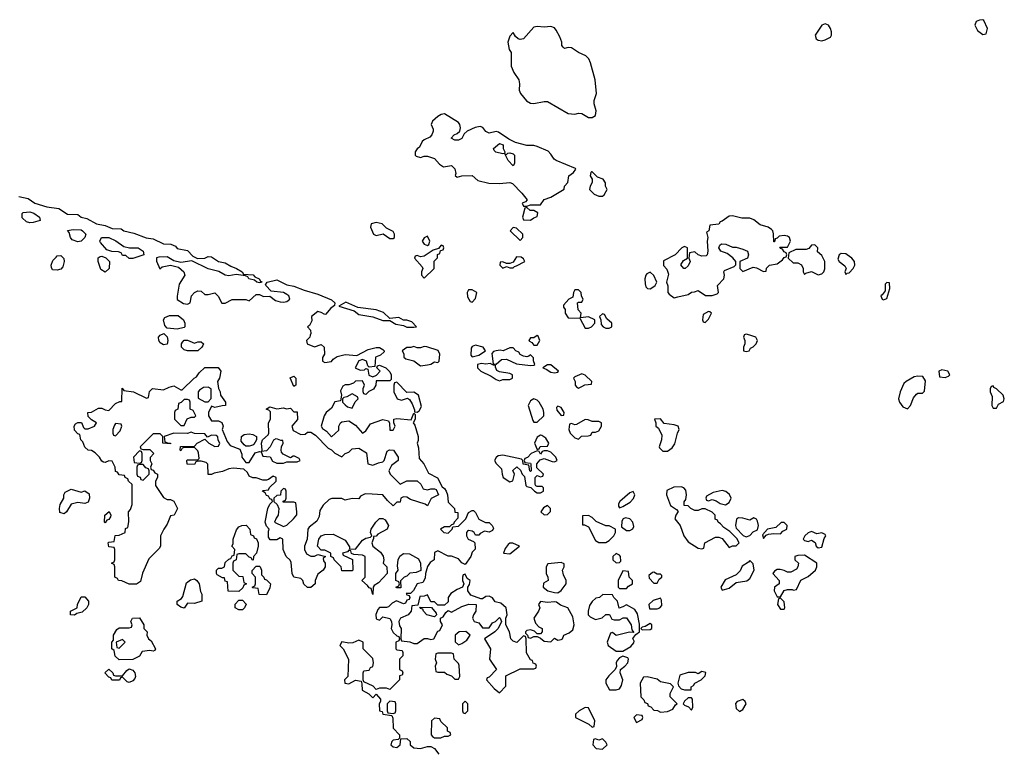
# Model space of a CAD drawing. Header units: inches. Extents: x 2380053 to 2584298, y 380219 to 546618.
# Tile 446 of 656: x 2504910 to 2510655, y 447567 to 451841. Entities that reach past the tile are written whole.
import ezdxf

# ---------------------------------------------------------------- set-up
doc = ezdxf.new("R2010")
doc.units = ezdxf.units.IN
doc.header["$MEASUREMENT"] = 0
for name, color, linetype in [('C5404', 7, 'Continuous'), ('C5405', 7, 'Continuous'), ('C5414', 7, 'Continuous'), ('C5415', 7, 'Continuous')]:
    doc.layers.add(name, color=color, linetype=linetype)

msp = doc.modelspace()

# ---------------------------------------------------------------- linework, layer by layer
at = {"layer": 'C5404', "color": 2, "elevation": 46}
for points in [[(2505762, 450000), (2505770.9, 449990.9), (2505774.8, 449970), (2505770, 449948.7), (2505750, 449944), (2505730, 449955.3), (2505722.7, 449970), (2505721.2, 449990), (2505729.2, 450000)], [(2506605.7, 450000), (2506602.7, 449990), (2506584, 449970), (2506588.7, 449950), (2506630, 449933.2), (2506670, 449946), (2506686, 449930), (2506688, 449890), (2506678, 449870), (2506678, 449850), (2506690, 449842), (2506730, 449848), (2506739.6, 449860.4), (2506763.6, 449876.4), (2506810, 449888.7), (2506876.9, 449883.1), (2506943.6, 449916.4), (2506990, 449928), (2507010, 449928), (2507030, 449918), (2507038, 449910), (2507036.4, 449903.6), (2507016.4, 449883.6), (2506987.3, 449872.7), (2506982, 449818), (2506950, 449814), (2506942, 449822), (2506934, 449850), (2506910, 449858), (2506888.7, 449851.3), (2506868, 449810), (2506896.4, 449796.4), (2506922, 449798), (2506930, 449806), (2506942, 449802), (2506947.3, 449767.3), (2506970, 449758), (2506992.7, 449767.3), (2507014, 449790), (2506994, 449810), (2506998, 449822), (2507010, 449826), (2507046, 449810), (2507070, 449786), (2507078, 449770), (2507078, 449742), (2507070, 449734), (2506990, 449734), (2506988, 449710), (2506974.6, 449685.4), (2506947.3, 449672.7), (2506930, 449654), (2506918, 449658), (2506914, 449670), (2506914, 449690), (2506922, 449710), (2506910, 449734), (2506870, 449732), (2506859, 449721), (2506830, 449711.3), (2506809, 449711), (2506796.4, 449703.6), (2506783.1, 449676.9), (2506788, 449650), (2506782, 449618), (2506748.9, 449611.1), (2506730, 449574), (2506698, 449550), (2506686, 449530), (2506668.7, 449470), (2506676.4, 449456.4), (2506700.4, 449440.4), (2506730, 449408), (2506772.7, 449447.3), (2506772, 449470), (2506782, 449490), (2506790, 449495.3), (2506830, 449502), (2506870, 449475.3), (2506910, 449428.7), (2506930, 449442), (2506957.3, 449482.7), (2507030, 449508), (2507062, 449502), (2507067.3, 449487.3), (2507070, 449446), (2507090, 449446), (2507102, 449470), (2507094, 449490), (2507094, 449510), (2507110, 449515.3), (2507194, 449506), (2507210, 449546), (2507218, 449538), (2507218, 449510), (2507206, 449490), (2507216.4, 449476.4), (2507235.3, 449410), (2507234.6, 449385.4), (2507228.7, 449370), (2507236.4, 449343.6), (2507240.4, 449280.4), (2507268, 449250), (2507296.4, 449196.4), (2507348.4, 449168.4), (2507375.3, 449115.3), (2507390, 449106), (2507398, 449090), (2507406, 449070), (2507410, 449026), (2507448, 448990), (2507450, 448968), (2507466, 448966), (2507467.3, 448932.7), (2507446, 448910), (2507442, 448898), (2507430, 448894), (2507418, 448882), (2507390, 448882), (2507366, 448870), (2507386, 448850), (2507410, 448846), (2507434, 448870), (2507438, 448882), (2507470, 448886), (2507492.7, 448907.3), (2507514, 448930), (2507530, 448966), (2507550, 448978), (2507558, 448978), (2507570, 448966), (2507590, 448928), (2507628.4, 448908.4), (2507650, 448908), (2507668, 448890), (2507674.6, 448874.6), (2507670, 448862), (2507650, 448852), (2507623.1, 448856.9), (2507596.4, 448843.6), (2507590, 448834), (2507570, 448834), (2507562, 448850), (2507550, 448858), (2507530, 448862), (2507523.1, 448856.9), (2507518, 448850), (2507518, 448830), (2507528, 448810), (2507558, 448798), (2507566, 448790), (2507567.3, 448752.7), (2507550, 448734), (2507542, 448710), (2507510, 448662), (2507490, 448672), (2507470, 448696), (2507430, 448711.3), (2507410, 448712), (2507350, 448742), (2507330, 448732), (2507328, 448690), (2507305.6, 448674.4), (2507289.2, 448650.8), (2507278, 448610), (2507276.4, 448583.6), (2507262, 448558), (2507229, 448551), (2507208.4, 448511.6), (2507190, 448494), (2507166, 448494), (2507170, 448486), (2507182, 448482), (2507186, 448470), (2507182, 448458), (2507170, 448454), (2507162, 448438), (2507150, 448434), (2507108.4, 448451.6), (2507083.1, 448436.9), (2507063.1, 448416.9), (2507050, 448411.3), (2507010, 448412), (2507000.2, 448399.8), (2506988.9, 448371.1), (2506990, 448346), (2507010, 448338), (2507030, 448358), (2507070, 448348), (2507079, 448330), (2507082, 448310), (2507078, 448290), (2507090, 448266), (2507110, 448246), (2507122, 448242), (2507126, 448230), (2507122, 448218), (2507106, 448210), (2507106, 448170), (2507110, 448166), (2507142, 448162), (2507146, 448150), (2507146, 448130), (2507126, 448110), (2507126, 448050), (2507142, 448042), (2507146, 448030), (2507142, 448018), (2507127.3, 448012.7), (2507126, 447990), (2507070, 447934), (2507050, 447942), (2507010, 447942), (2506990, 447934), (2506972.7, 447952.7), (2506918, 447978), (2506914, 447990), (2506914, 448030), (2506918, 448042), (2506950, 448046), (2506958, 448062), (2506971.6, 448068.4), (2506974, 448090), (2506970, 448114), (2506914, 448170), (2506914, 448210), (2506890, 448222), (2506854, 448206), (2506830, 448204.7), (2506790, 448212), (2506778, 448190), (2506798, 448170), (2506828, 448110), (2506826, 448010), (2506806, 447990), (2506808, 447970), (2506830, 447966), (2506870, 447988), (2506902, 447982), (2506907.3, 447967.3), (2506908.9, 447928.9), (2506948.4, 447908.4), (2506970, 447886), (2506990, 447906), (2507016.4, 447876.4), (2507016.4, 447863.6), (2507008, 447850), (2507008.9, 447808.9), (2507026, 447806), (2507029, 447789), (2507082, 447782), (2507087.3, 447767.3), (2507088.9, 447708.9), (2507126, 447670), (2507126, 447650), (2507118, 447642), (2507090, 447638), (2507082, 447630), (2507075.3, 447610), (2507090, 447599), (2507110, 447595.3), (2507131.3, 447610), (2507134, 447646), (2507170, 447648), (2507188, 447630), (2507188, 447610), (2507210, 447594), (2507250, 447589), (2507290, 447601.2), (2507310, 447602), (2507330, 447588.7), (2507356.4, 447556.4)], [(2509137.3, 450000), (2509134, 449990), (2509142, 449970), (2509142, 449950), (2509134, 449930), (2509134, 449910), (2509150, 449904.7), (2509166, 449910), (2509175.3, 449924.7), (2509190, 449932), (2509208, 449950), (2509215.3, 449970), (2509206, 449990), (2509171, 450000)]]:
    msp.add_lwpolyline(points, dxfattribs=at)
for points in [[(2507930, 449998), (2507910, 449986), (2507890, 449986), (2507882, 449970), (2507885.4, 449965.4), (2507898, 449958), (2507910, 449942), (2507930, 449942), (2507946, 449970), (2507935.3, 449995.3)], [(2505930, 449954), (2505950, 449962), (2505970, 449962), (2505982, 449950), (2505979.6, 449940.4), (2505974, 449930), (2505950, 449908.7), (2505890, 449908.7), (2505870, 449915.3), (2505855.3, 449930), (2505855.3, 449950), (2505860.2, 449959.8), (2505870, 449972), (2505890, 449972)], [(2507570, 449942), (2507550, 449935.3), (2507545.4, 449925.4), (2507543.6, 449883.6), (2507550, 449874), (2507590, 449884.7), (2507628.7, 449910), (2507615.3, 449930)], [(2507270, 449935.3), (2507250, 449926), (2507230, 449926), (2507210, 449935.3), (2507192, 449928), (2507170, 449928), (2507142, 449910), (2507151.6, 449891.6), (2507152.7, 449872.7), (2507163.6, 449863.6), (2507210, 449851.3), (2507250, 449821), (2507290, 449826.8), (2507308.9, 449831.1), (2507330, 449844.7), (2507350, 449842), (2507358, 449850), (2507362, 449890), (2507351.8, 449911.8), (2507286.4, 449933.6)], [(2507790, 449926), (2507770, 449926), (2507730.8, 449909.2), (2507714, 449914), (2507690, 449909.2), (2507675.3, 449904.7), (2507665.4, 449894.6), (2507672.7, 449832.7), (2507690, 449831.3), (2507722, 449858), (2507750, 449860.5), (2507810, 449834), (2507890, 449823), (2507910, 449826), (2507915.3, 449830), (2507908, 449852), (2507908, 449868), (2507890, 449886), (2507882, 449878), (2507870, 449875.3), (2507850, 449878), (2507830, 449888.7), (2507822, 449902), (2507806, 449910)], [(2507604, 449836), (2507582, 449830), (2507582, 449810), (2507602, 449790), (2507662, 449762), (2507690, 449742), (2507710, 449734), (2507730, 449742), (2507770, 449742), (2507786, 449750), (2507786, 449770), (2507770, 449778), (2507710, 449786), (2507694.6, 449794.6), (2507686, 449814), (2507686, 449826), (2507674, 449826), (2507655.3, 449835.3), (2507630, 449832.3)], [(2508010, 449828), (2507990, 449828), (2507962, 449810), (2507982.8, 449802.8), (2508010, 449784.9), (2508030, 449781), (2508050, 449784.7), (2508054, 449790)], [(2506050, 449578), (2506030, 449586), (2506012, 449550), (2506012, 449530), (2506030, 449502), (2506070, 449502), (2506090, 449492), (2506098, 449470), (2506092, 449450), (2506121, 449381), (2506138, 449358), (2506195.3, 449335.3), (2506206, 449306), (2506206.8, 449290), (2506230, 449258), (2506250, 449258), (2506285.2, 449314.8), (2506310, 449322), (2506319.6, 449319.6), (2506330, 449294), (2506371.3, 449291.3), (2506385.4, 449265.4), (2506410, 449254), (2506450, 449254), (2506470, 449262), (2506530, 449262), (2506546, 449270), (2506542, 449282), (2506514.6, 449294.6), (2506505.4, 449294.6), (2506490, 449286), (2506447.3, 449307.3), (2506438, 449318), (2506435.3, 449330), (2506438, 449350), (2506448, 449370), (2506446, 449386), (2506434, 449386), (2506414.6, 449394.6), (2506404.7, 449395.3), (2506391.6, 449388.4), (2506371.3, 449348.7), (2506350, 449326), (2506322, 449322), (2506326, 449330), (2506322, 449370), (2506328, 449390), (2506360.4, 449419.6), (2506364, 449430), (2506362, 449490), (2506373.2, 449510), (2506374, 449554), (2506364, 449564), (2506349, 449570), (2506370, 449582), (2506410, 449570.7), (2506450, 449576), (2506468, 449572), (2506490, 449574), (2506510, 449554), (2506530, 449554), (2506531.6, 449508.4), (2506498, 449470), (2506505.4, 449445.4), (2506550, 449422), (2506576.4, 449423.6), (2506590, 449434), (2506610, 449434), (2506636.9, 449416.9), (2506710, 449342), (2506730, 449332), (2506750, 449312), (2506790, 449292), (2506809, 449311), (2506830, 449318), (2506850, 449338), (2506890, 449341), (2506934.4, 449314.4), (2506942, 449250), (2506970, 449242), (2507003.1, 449256.9), (2507030, 449262), (2507038, 449270), (2507055.3, 449324.7), (2507068.7, 449331.3), (2507090.6, 449330.6), (2507118, 449290), (2507118, 449270), (2507079.6, 449240.4), (2507064.7, 449210), (2507072, 449190), (2507130, 449132), (2507170, 449152), (2507230, 449151.3), (2507251, 449131), (2507264.7, 449104.7), (2507290, 449098), (2507310, 449104.7), (2507330, 449104.7), (2507339.8, 449099.8), (2507354, 449070), (2507311.6, 449048.4), (2507290, 449006), (2507275.3, 449015.3), (2507190, 449042), (2507170, 449055.3), (2507150, 449058), (2507134, 449050), (2507130, 449026), (2507110, 449026), (2507090, 449006), (2507056.4, 449036.4), (2507030, 449068.7), (2506966.4, 449073.6), (2506925.4, 449074.6), (2506898, 449062), (2506890, 449046), (2506850, 449048), (2506810, 449038), (2506790, 449048), (2506731.1, 449048.9), (2506716.9, 449043.1), (2506682, 449010), (2506662, 448978), (2506656.9, 448943.1), (2506643.6, 448916.4), (2506599.6, 448880.4), (2506591.3, 448868.7), (2506587.3, 448810), (2506572, 448770), (2506572, 448750), (2506584.7, 448724.7), (2506610, 448712), (2506630, 448712), (2506650, 448722), (2506694, 448710), (2506682, 448698), (2506683.6, 448683.6), (2506692, 448670), (2506692, 448650), (2506682, 448630), (2506650, 448606), (2506634, 448570), (2506634, 448550), (2506610, 448528), (2506590, 448528), (2506569.1, 448549.1), (2506562, 448570), (2506550, 448582), (2506509.1, 448589.1), (2506501.2, 448610), (2506494.6, 448674.6), (2506488.4, 448688.4), (2506466, 448710), (2506448, 448750), (2506446, 448810), (2506430, 448818), (2506410, 448806), (2506372.7, 448807.3), (2506363.1, 448823.1), (2506362, 448858), (2506366, 448870), (2506350, 448886), (2506342, 448910), (2506358, 448990), (2506370, 449014), (2506386, 449030), (2506382, 449042), (2506370, 449046), (2506362, 449062), (2506350, 449066), (2506342, 449082), (2506328, 449090), (2506330, 449094), (2506362, 449098), (2506367.3, 449112.7), (2506406, 449150), (2506406, 449170), (2506390, 449178), (2506362, 449158), (2506350, 449155.3), (2506330, 449155.3), (2506290, 449168), (2506270, 449168), (2506250, 449178), (2506239.3, 449199.3), (2506218.7, 449218.7), (2506155.3, 449224.7), (2506130, 449222), (2506094, 449206), (2506044.7, 449195.3), (2506030, 449188), (2506010, 449188), (2506007.3, 449247.3), (2505998, 449258), (2505970, 449266), (2505950, 449266), (2505938, 449262), (2505930, 449246), (2505887.3, 449247.3), (2505886, 449270), (2505890, 449274), (2505950, 449274), (2505958, 449282), (2505954.6, 449314.6), (2505950, 449326), (2505930, 449346), (2505870, 449346), (2505858, 449342), (2505850, 449326), (2505846, 449330), (2505848.4, 449351.6), (2505930, 449354), (2505946, 449370), (2505990, 449394), (2506014, 449370), (2506050, 449352), (2506070, 449354), (2506078, 449370), (2506068.4, 449388.4), (2506067.3, 449407.3), (2506056.4, 449416.4), (2506030, 449418), (2506006, 449406), (2505990, 449426), (2505930, 449428), (2505910, 449435.3), (2505890, 449428), (2505810, 449428.7), (2505754, 449410), (2505758, 449378), (2505772, 449372), (2505790, 449371.3), (2505790, 449366), (2505746, 449370), (2505746, 449410), (2505730, 449426), (2505690, 449426), (2505614, 449350), (2505618, 449338), (2505630, 449334), (2505670, 449334), (2505694, 449310), (2505672.7, 449287.3), (2505672, 449270), (2505682, 449250), (2505674, 449230), (2505678, 449218), (2505690, 449214), (2505698, 449198), (2505714, 449190), (2505714, 449170), (2505702, 449150), (2505703.6, 449123.6), (2505750, 449054), (2505770, 449042), (2505790, 449042), (2505810, 449032), (2505831.3, 448990), (2505811.3, 448950), (2505790, 448946), (2505770, 448898), (2505751.3, 448870), (2505732, 448830), (2505732, 448770), (2505723.6, 448756.4), (2505663.6, 448696.4), (2505626.8, 448613.2), (2505616, 448564), (2505591.3, 448548.7), (2505550, 448548.7), (2505507.3, 448567.3), (2505486, 448570), (2505482, 448582), (2505466, 448590), (2505466, 448650), (2505462, 448662), (2505446, 448670), (2505462, 448678), (2505466, 448690), (2505466, 448750), (2505462, 448762), (2505430, 448766), (2505426, 448790), (2505430, 448794), (2505462, 448798), (2505467.3, 448832.7), (2505490, 448834), (2505526, 448850), (2505527.3, 448872.7), (2505542, 448878), (2505547.3, 448912.7), (2505546, 448970), (2505556.4, 448983.6), (2505567.3, 449012.7), (2505566, 449130), (2505546, 449150), (2505542, 449162), (2505526, 449170), (2505522, 449182), (2505490, 449186), (2505482, 449202), (2505470, 449206), (2505468, 449230), (2505450, 449266), (2505430, 449268), (2505410, 449258), (2505400.4, 449260.4), (2505390, 449266), (2505375.3, 449290), (2505350, 449315.3), (2505330, 449328), (2505309.1, 449329.1), (2505290, 449348), (2505278, 449378), (2505268, 449390), (2505262, 449422), (2505250, 449426), (2505230, 449446), (2505229, 449470), (2505236.4, 449483.6), (2505250, 449492), (2505271.3, 449491.3), (2505282, 449462), (2505290, 449454), (2505310, 449454), (2505346, 449470), (2505358, 449490), (2505330, 449506), (2505310, 449526), (2505308.7, 449550), (2505330, 449552), (2505370, 449574), (2505390, 449574), (2505410, 449564.7), (2505430, 449562), (2505470, 449602), (2505494, 449614), (2505506, 449614), (2505508.4, 449691.6), (2505518, 449678), (2505574, 449670), (2505650, 449634), (2505662, 449638), (2505668.4, 449671.6), (2505686, 449690), (2505750, 449682), (2505782, 449698), (2505810, 449704.7), (2505850, 449682), (2505858, 449682), (2505928, 449750), (2505942, 449758), (2505958, 449782), (2505990, 449812), (2506068.4, 449811.6), (2506084.7, 449790), (2506076, 449750), (2506064.7, 449730), (2506071.3, 449690), (2506081, 449670), (2506082, 449650), (2506112, 449610), (2506112, 449590), (2506091, 449589)], [(2508190, 449775.3), (2508150, 449758), (2508142, 449750), (2508151.3, 449731.3), (2508152, 449710), (2508159.6, 449699.6), (2508170, 449692), (2508190, 449702), (2508208.7, 449711.3), (2508246, 449714), (2508248, 449730), (2508210, 449768)], [(2506510, 449702), (2506488.4, 449751.6), (2506510, 449762), (2506522, 449750), (2506522, 449710)], [(2507110, 449726), (2507098, 449722), (2507094, 449710), (2507094, 449670), (2507112, 449630), (2507139, 449621), (2507172.7, 449632.7), (2507184.7, 449624.7), (2507199.8, 449599.8), (2507214, 449566), (2507214, 449554), (2507230, 449552), (2507240.4, 449559.6), (2507255.3, 449584.7), (2507238, 449650), (2507210, 449668), (2507170, 449666)], [(2506010, 449698), (2505983.6, 449696.4), (2505959.6, 449680.4), (2505952, 449670), (2505952.7, 449632.7), (2505990, 449612), (2506010, 449612), (2506028.4, 449631.6), (2506028, 449688)], [(2506850, 449658), (2506819.6, 449640.4), (2506802, 449638), (2506794, 449630), (2506794, 449610), (2506810, 449594), (2506823.6, 449583.6), (2506850, 449574), (2506867.3, 449612.7), (2506886, 449630), (2506882, 449642)], [(2505890, 449626), (2505870, 449626), (2505852.7, 449607.3), (2505838, 449602), (2505834, 449570), (2505818, 449562), (2505814, 449550), (2505814, 449510), (2505850, 449474), (2505870, 449474), (2505887.3, 449512.7), (2505910, 449522), (2505930, 449522), (2505938, 449530), (2505922, 449562), (2505906, 449570), (2505906, 449610), (2505902, 449622)], [(2507910, 449628.7), (2507890, 449618), (2507878, 449590), (2507903.6, 449503.6), (2507910, 449494), (2507930, 449494), (2507968, 449530), (2507968.7, 449550), (2507964, 449570), (2507942, 449610), (2507930, 449622)], [(2508050, 449586), (2508042, 449578), (2508043.6, 449563.6), (2508070, 449532), (2508086, 449534), (2508088, 449550), (2508070, 449578)], [(2505470, 449486), (2505463.6, 449476.4), (2505454, 449450), (2505454, 449430), (2505458, 449418), (2505470, 449414), (2505496.4, 449443.6), (2505506, 449470), (2505502, 449482)], [(2508210, 449508), (2508159.6, 449480.4), (2508150, 449478), (2508130, 449486), (2508118, 449482), (2508114, 449450), (2508122, 449430), (2508150, 449402), (2508170, 449394), (2508188.4, 449411.6), (2508227.3, 449412.7), (2508242, 449418), (2508250, 449434), (2508270, 449434), (2508290, 449442), (2508306, 449470), (2508306, 449490), (2508290, 449498), (2508250, 449498), (2508227.3, 449507.3)], [(2508650, 449512.3), (2508614, 449510), (2508622, 449490), (2508622, 449470), (2508638, 449458), (2508656.9, 449416.9), (2508656, 449390), (2508642, 449350), (2508643.6, 449343.6), (2508663.6, 449323.6), (2508690, 449324.7), (2508716.5, 449343.5), (2508732.9, 449367.1), (2508748.7, 449430), (2508759, 449450), (2508752.7, 449470), (2508730, 449478), (2508670, 449486)], [(2506250, 449352.7), (2506230, 449354), (2506220.2, 449360.2), (2506203.2, 449383.2), (2506204, 449410), (2506219.3, 449420.7), (2506250, 449425.5), (2506270, 449422), (2506291.3, 449410), (2506292, 449390), (2506276.8, 449363.2), (2506270, 449359)], [(2507950, 449418), (2507930, 449406), (2507914, 449370), (2507930, 449334), (2507942, 449338), (2507948, 449352), (2507990, 449354), (2507998, 449370), (2507980.4, 449400.4), (2507956.4, 449416.4)], [(2505610, 449326), (2505574, 449290), (2505578, 449258), (2505610, 449254), (2505622, 449258), (2505626, 449270), (2505626, 449310), (2505622, 449322)], [(2507990, 449326), (2507970, 449326), (2507958, 449322), (2507950, 449306), (2507942, 449322), (2507930, 449326), (2507894, 449310), (2507872.7, 449287.3), (2507858, 449282), (2507854, 449270), (2507858, 449258), (2507890, 449254), (2507892, 449250), (2507894, 449210), (2507890, 449206), (2507886, 449210), (2507882, 449242), (2507847.3, 449247.3), (2507846, 449270), (2507838, 449278), (2507730, 449301.2), (2507702.8, 449297.2), (2507690, 449288), (2507681, 449270), (2507690, 449252), (2507722, 449222), (2507724.7, 449190), (2507731.3, 449170), (2507770, 449144.7), (2507788.7, 449151.3), (2507798, 449190), (2507788.4, 449211.6), (2507812, 449232), (2507832.7, 449212.7), (2507842, 449190), (2507856, 449176), (2507864, 449124), (2507870, 449118), (2507892, 449112), (2507914, 449090), (2507930, 449082), (2507950, 449082), (2507966, 449090), (2507966, 449110), (2507958, 449118), (2507930, 449118), (2507922, 449122), (2507918, 449130), (2507918, 449170), (2507930, 449182), (2507950, 449174), (2507962, 449178), (2507966, 449190), (2507927.3, 449227.3), (2507928, 449250), (2507947.3, 449272.7), (2507970, 449282), (2508016.4, 449263.6), (2508030, 449262), (2508046, 449270), (2508038, 449290), (2508010, 449318)], [(2505630, 449246), (2505610, 449246), (2505598, 449242), (2505594, 449230), (2505594, 449190), (2505598, 449178), (2505612.7, 449172.7), (2505618, 449158), (2505630, 449154), (2505666, 449190), (2505666, 449210), (2505662, 449222), (2505647.3, 449227.3)], [(2505270, 449084.7), (2505290, 449092), (2505316, 449076), (2505318, 449050), (2505310, 449026), (2505290, 449018), (2505250, 449024), (2505210, 449014), (2505184, 448970), (2505170, 448958), (2505145.6, 448965.6), (2505142, 448990), (2505147.2, 449012.8), (2505168.7, 449050), (2505168, 449070), (2505175.3, 449084.7), (2505210, 449102)], [(2506450, 449106), (2506434, 449090), (2506432.7, 449067.3), (2506410, 449066), (2506394, 449050), (2506394, 449030), (2506412.7, 449012.7), (2506422, 448990), (2506418, 448950), (2506406, 448934), (2506398, 448910), (2506450, 448884.7), (2506470, 448892), (2506508, 448930), (2506527.3, 448952.7), (2506528, 448970), (2506522, 449022), (2506510, 449026), (2506447.3, 449027.3), (2506447.3, 449032.7), (2506462, 449038), (2506466, 449050), (2506466, 449090), (2506462, 449102)], [(2508490, 449088), (2508470, 449082), (2508412, 449030), (2508403.6, 449016.4), (2508403.6, 449003.6), (2508410, 448994), (2508430, 449002), (2508472.7, 449027.3), (2508492.5, 449047.5), (2508499, 449070)], [(2508770, 449115.3), (2508726.4, 449113.6), (2508686, 449094), (2508684.7, 449070), (2508707.9, 449007.9), (2508743.6, 448983.6), (2508752, 448972), (2508738, 448950), (2508732, 448930), (2508764.7, 448890), (2508784.7, 448830), (2508810, 448796), (2508870, 448758), (2508890, 448754), (2508902, 448758), (2508908, 448790), (2508970, 448822), (2508990, 448822), (2509010, 448814), (2509050, 448762), (2509068.9, 448771.1), (2509090, 448772), (2509108, 448790), (2509095.3, 448815.3), (2509054.6, 448854.6), (2509018, 448878), (2509000.2, 448900.2), (2508986, 448910), (2508982, 448922), (2508968, 448928), (2508968, 448950), (2508950, 448968), (2508910, 448988), (2508890, 448988), (2508870, 448978), (2508850, 448978), (2508826, 448990), (2508810, 449006), (2508787.3, 449007.3), (2508788, 449028), (2508798, 449042), (2508802, 449070), (2508796.4, 449096.4), (2508786, 449110)], [(2509010, 449094), (2508956.9, 449083.1), (2508918, 449062), (2508914, 449050), (2508918, 449038), (2508930, 449034), (2508950, 449042), (2508974.4, 449034.4), (2508998, 449018), (2509028.4, 449011.6), (2509050, 449024.7), (2509061.2, 449050), (2509052, 449072), (2509030, 449089)], [(2505410, 448906), (2505406, 448910), (2505408, 448950), (2505432, 448972), (2505442, 448950), (2505439.6, 448940.4), (2505430, 448926), (2505418, 448922)], [(2507990, 449008), (2507966, 448994), (2507952, 448970), (2507970, 448952), (2507990, 448954), (2508007.3, 448972.7), (2508008, 448990)], [(2506970, 448488), (2506962, 448522), (2506950, 448526), (2506940.4, 448540.4), (2506906, 448570), (2506926, 448590), (2506926, 448710), (2506910, 448718), (2506860.4, 448720.4), (2506847.3, 448727.3), (2506842, 448742), (2506830, 448746), (2506823.6, 448736.4), (2506794, 448730), (2506798, 448718), (2506852, 448692), (2506854, 448630), (2506850, 448626), (2506790, 448626), (2506786, 448650), (2506746, 448690), (2506742, 448702), (2506726, 448710), (2506726, 448730), (2506690, 448746), (2506670, 448746), (2506649, 448769), (2506655.1, 448810), (2506669.3, 448830.7), (2506690, 448838.8), (2506739.6, 448839.6), (2506810, 448804), (2506834, 448766), (2506834, 448754), (2506870, 448752), (2506910, 448804.7), (2506930, 448816), (2506958, 448822), (2506966, 448830), (2506958, 448850), (2506962, 448870), (2506988.7, 448910), (2507010, 448931.3), (2507030, 448932), (2507043.6, 448923.6), (2507062, 448890), (2507054, 448870), (2507001, 448839), (2506990, 448828), (2506974, 448826), (2506974, 448814), (2506964.7, 448790), (2506971.3, 448770), (2507014.9, 448734.9), (2507030.6, 448710.6), (2507036, 448690), (2507031.3, 448670), (2507052, 448650), (2507054, 448610), (2507003.6, 448556.4), (2506979.6, 448540.4), (2506972, 448530)], [(2508230, 448948), (2508194, 448946), (2508194, 448894), (2508206, 448894), (2508230, 448882), (2508270, 448802), (2508290, 448791.3), (2508330, 448791.3), (2508350, 448802), (2508378, 448830), (2508386, 448850), (2508386, 448870), (2508350, 448888), (2508330, 448888), (2508274.6, 448914.6), (2508250, 448938)], [(2508444.7, 448935.3), (2508431.3, 448928.7), (2508423.6, 448916.4), (2508422, 448882), (2508450, 448862), (2508470, 448862), (2508488.4, 448871.6), (2508494.6, 448885.4), (2508488.7, 448910), (2508470, 448928.7)], [(2509104.7, 448935.3), (2509092, 448928), (2509086, 448890), (2509090, 448874), (2509131.6, 448831.6), (2509150, 448824.7), (2509170, 448832), (2509190, 448854), (2509215.3, 448864.7), (2509222, 448890), (2509215.5, 448915.5), (2509210, 448928), (2509194.6, 448934.6), (2509170, 448922), (2509130, 448934)], [(2509370, 448908), (2509352.7, 448907.3), (2509322, 448878), (2509274, 448870), (2509244.7, 448835.3), (2509250, 448814), (2509266, 448834), (2509280.4, 448839.6), (2509310, 448844.7), (2509350, 448842), (2509363.1, 448856.9), (2509386, 448870), (2509388, 448890)], [(2506272.7, 448687.3), (2506266, 448690), (2506262, 448702), (2506250, 448706), (2506230, 448726), (2506190, 448726), (2506178, 448722), (2506174, 448690), (2506158, 448682), (2506154, 448670), (2506154, 448630), (2506190, 448594), (2506212.7, 448592.7), (2506218, 448558), (2506234, 448550), (2506218, 448542), (2506212.7, 448527.3), (2506190, 448506), (2506127.3, 448507.3), (2506122, 448562), (2506110, 448566), (2506106, 448586), (2506094, 448586), (2506063.1, 448603.1), (2506058, 448610), (2506058, 448630), (2506070, 448642), (2506090, 448642), (2506106, 448650), (2506110, 448674), (2506130, 448694), (2506142, 448698), (2506150, 448714), (2506162, 448718), (2506166, 448750), (2506148, 448770), (2506156.4, 448783.6), (2506155.3, 448810), (2506174.6, 448865.4), (2506190, 448882), (2506206, 448890), (2506232, 448892), (2506254, 448870), (2506258, 448838), (2506274, 448830), (2506278, 448818), (2506292.7, 448812.7), (2506302, 448790), (2506302, 448770), (2506291.6, 448728.4), (2506274, 448710)], [(2509530, 448855.3), (2509510, 448848), (2509492, 448830), (2509482, 448810), (2509490, 448802), (2509510, 448798), (2509530, 448804.7), (2509551, 448791), (2509558, 448770), (2509570, 448761), (2509590, 448764.7), (2509604.7, 448815.3), (2509614, 448830), (2509610, 448838), (2509590, 448848), (2509562, 448842)], [(2507770, 448788), (2507759.6, 448780.4), (2507743.6, 448756.4), (2507734, 448730), (2507770, 448724.7), (2507826, 448770), (2507787.3, 448787.3)], [(2507110, 448526), (2507106, 448530), (2507122, 448538), (2507126, 448550), (2507122, 448562), (2507106, 448570), (2507106, 448610), (2507118, 448630), (2507114.6, 448654.6), (2507118, 448690), (2507127.5, 448712.5), (2507150, 448727.3), (2507184.5, 448724.5), (2507236.4, 448696.4), (2507248.2, 448670), (2507251.6, 448628.4), (2507224.5, 448615.5), (2507187.7, 448612.3), (2507170, 448595.3), (2507154, 448590), (2507132.7, 448567.3), (2507134, 448526), (2507130, 448526)], [(2508070, 448675.3), (2507992.7, 448667.3), (2507982, 448650), (2507982, 448610), (2507992, 448590), (2507994, 448570), (2507966.4, 448553.6), (2507964.7, 448530), (2507992, 448510), (2508030, 448498.8), (2508050, 448498), (2508070, 448512), (2508098, 448550), (2508098, 448570), (2508083.1, 448603.1), (2508078, 448630), (2508088, 448650), (2508087.3, 448667.3)], [(2508390, 448728), (2508372, 448710), (2508372, 448690), (2508390, 448672), (2508410, 448674), (2508418, 448682), (2508415.3, 448710), (2508410, 448718)], [(2509170, 448686), (2509163.6, 448676.4), (2509126.8, 448653.2), (2509114, 448626), (2509090, 448602), (2509027.3, 448572.7), (2509002, 448530), (2509010, 448514), (2509050, 448524.7), (2509090, 448558), (2509153.2, 448566.8), (2509170, 448582), (2509195.3, 448630), (2509190, 448666)], [(2509490, 448718), (2509450, 448715.3), (2509434, 448710), (2509434, 448690), (2509454, 448670), (2509451.6, 448648.4), (2509443.6, 448636.4), (2509410, 448618), (2509390, 448618), (2509370, 448628.7), (2509347.1, 448632.9), (2509330, 448633.2), (2509315.3, 448624.7), (2509304.7, 448610), (2509342, 448570), (2509342, 448550), (2509314, 448530), (2509312, 448510), (2509330, 448474), (2509350, 448474), (2509370, 448512), (2509390, 448518), (2509418, 448518), (2509426, 448514), (2509442, 448518), (2509468.9, 448571.1), (2509510, 448592), (2509554, 448630), (2509561.2, 448650), (2509562, 448670)], [(2506350, 448486), (2506307.3, 448487.3), (2506302, 448522), (2506270, 448526), (2506266, 448530), (2506282, 448538), (2506286, 448550), (2506286, 448590), (2506266, 448610), (2506267.3, 448627.3), (2506290, 448654), (2506310, 448654), (2506314, 448650), (2506322, 448630), (2506322, 448602), (2506334, 448590), (2506338, 448578), (2506350, 448574), (2506374, 448550), (2506370, 448526)], [(2508430, 448626), (2508402, 448570), (2508402, 448530), (2508410, 448522), (2508450, 448522), (2508463.1, 448536.9), (2508486, 448550), (2508486, 448570), (2508466, 448590), (2508462, 448622)], [(2508610, 448618), (2508603.6, 448616.4), (2508582, 448598), (2508583.6, 448583.6), (2508610, 448554), (2508630, 448554), (2508642, 448578), (2508658, 448590), (2508658, 448598), (2508650, 448606), (2508630, 448606)], [(2505930, 448435.3), (2505890, 448438), (2505870, 448408.7), (2505850, 448414), (2505830, 448428.7), (2505828.7, 448450), (2505855.5, 448464.5), (2505863.2, 448476.8), (2505883.6, 448556.4), (2505906.3, 448573.7), (2505930, 448579.3), (2505944, 448570), (2505957.3, 448550), (2505966, 448506), (2505974, 448490), (2505974, 448450)], [(2507510, 448606), (2507498, 448602), (2507494, 448590), (2507494, 448570), (2507502, 448550), (2507494, 448530), (2507462, 448518), (2507425.4, 448494.6), (2507411.3, 448470), (2507410, 448446), (2507390, 448426), (2507350, 448426), (2507330, 448446), (2507310, 448446), (2507290, 448486), (2507270, 448478), (2507244.7, 448475.3), (2507234, 448426), (2507198, 448422), (2507194, 448390), (2507178, 448370), (2507132, 448350), (2507122, 448330), (2507126, 448306), (2507136, 448290), (2507134, 448230), (2507138, 448218), (2507187.3, 448212.7), (2507210, 448202), (2507230, 448202), (2507270, 448231.3), (2507290, 448232), (2507310, 448224.7), (2507326, 448230), (2507350, 448274), (2507362, 448278), (2507378, 448310), (2507366, 448330), (2507366, 448350), (2507382, 448358), (2507396.4, 448383.6), (2507410, 448394), (2507430, 448384.7), (2507490, 448418), (2507532, 448432), (2507574, 448430), (2507571.3, 448390), (2507558, 448370), (2507552, 448350), (2507562, 448330), (2507590, 448322), (2507610, 448294), (2507650, 448294), (2507670, 448322), (2507686, 448330), (2507710, 448354), (2507714, 448350), (2507722, 448330), (2507702, 448290), (2507682, 448270), (2507622, 448230), (2507658, 448170), (2507651.3, 448110), (2507692, 448050), (2507650, 448006), (2507638, 448002), (2507634, 447990), (2507679.6, 447939.6), (2507710, 447914), (2507747.3, 447952.7), (2507747.3, 448012.7), (2507830, 448054), (2507910, 448054), (2507922, 448058), (2507926, 448070), (2507922, 448082), (2507907.3, 448087.3), (2507902, 448102), (2507890, 448106), (2507868.4, 448148.4), (2507866, 448230), (2507862, 448242), (2507850, 448246), (2507811.3, 448208.7), (2507790, 448215.3), (2507775.3, 448230), (2507768.7, 448270), (2507746, 448310), (2507746, 448350), (2507755.3, 448370), (2507748, 448410), (2507717.5, 448437.5), (2507685.2, 448445.2), (2507670, 448468), (2507650, 448478), (2507630, 448475.3), (2507610, 448462), (2507602, 448462), (2507543.1, 448483.1), (2507526, 448510), (2507526, 448530), (2507534.6, 448545.4), (2507538, 448570), (2507522, 448582)], [(2505230, 448368), (2505206, 448370), (2505206, 448390), (2505246, 448410), (2505248, 448430), (2505270, 448474), (2505290, 448474), (2505312, 448450), (2505311.1, 448428.9), (2505302, 448410), (2505275.3, 448384.7), (2505243.6, 448376.4)], [(2506190, 448398), (2506168, 448410), (2506168.4, 448431.6), (2506190, 448454), (2506210, 448454), (2506231.6, 448431.6), (2506222, 448410), (2506210, 448398)], [(2507950, 448448), (2507938, 448430), (2507944.7, 448410), (2507938, 448390), (2507911, 448350), (2507920.7, 448320.7), (2507938.8, 448298.8), (2507958, 448290), (2507958, 448270), (2507950, 448258), (2507930, 448258), (2507914, 448274), (2507890, 448282), (2507870, 448278), (2507862, 448270), (2507862, 448262), (2507874, 448250), (2507878, 448238), (2507890, 448234), (2507910, 448242), (2507930, 448242), (2507950, 448234), (2507970, 448216), (2508010, 448211.3), (2508030, 448234), (2508050, 448222), (2508070, 448224.7), (2508078, 448230), (2508086, 448250), (2508116.2, 448263.8), (2508137.5, 448282.5), (2508145.2, 448310), (2508138, 448358), (2508108, 448410), (2508065.1, 448425.1), (2508042.7, 448442.7), (2508030, 448446), (2507990, 448441.2)], [(2508312.7, 448487.3), (2508294, 448470), (2508272.7, 448467.3), (2508250, 448448), (2508235.3, 448424.7), (2508226.8, 448390), (2508226.8, 448370), (2508238, 448358), (2508270, 448342.8), (2508309, 448351), (2508330, 448371.3), (2508351, 448371), (2508364.7, 448344.7), (2508379.6, 448339.6), (2508410, 448341), (2508431.6, 448351.6), (2508451.1, 448351.1), (2508478, 448310), (2508482, 448282), (2508494, 448266), (2508468.4, 448268.4), (2508390, 448248), (2508370, 448266), (2508358, 448262), (2508338, 448210), (2508344.7, 448190), (2508390, 448158), (2508430, 448158), (2508475.3, 448184.7), (2508494, 448206), (2508495.3, 448215.3), (2508488.7, 448231.3), (2508506, 448254), (2508526, 448270), (2508526, 448314), (2508514.6, 448374.6), (2508500.4, 448400.4), (2508450, 448428), (2508430, 448415.3), (2508409, 448409), (2508398, 448450), (2508378, 448470), (2508370, 448486)], [(2508650, 448466), (2508606.4, 448453.6), (2508582, 448430), (2508584.7, 448404.7), (2508630, 448404.7), (2508646, 448410), (2508656.4, 448423.6), (2508655.3, 448455.3)], [(2509350, 448466), (2509338, 448462), (2509332, 448430), (2509350, 448402), (2509370, 448402), (2509375.3, 448410), (2509370, 448446)], [(2507330, 448358), (2507286, 448370), (2507266, 448390), (2507262, 448402), (2507250, 448406), (2507246, 448414), (2507312.7, 448412.7), (2507339.6, 448379.6), (2507342, 448370)], [(2505690, 448158), (2505670, 448161.2), (2505625.4, 448154.6), (2505610, 448128.7), (2505570, 448108), (2505490, 448106), (2505468.4, 448128.4), (2505462, 448162), (2505448, 448170), (2505448, 448210), (2505458, 448222), (2505458, 448250), (2505476.4, 448283.6), (2505490, 448294), (2505550, 448294), (2505562, 448298), (2505566, 448310), (2505558, 448330), (2505568, 448350), (2505610, 448351.3), (2505634, 448310), (2505634, 448290), (2505654, 448270), (2505652, 448250), (2505662, 448230), (2505678, 448218), (2505702, 448170), (2505699.6, 448160.4)], [(2507512.9, 448272.9), (2507474, 448270), (2507452, 448250), (2507452, 448212), (2507470, 448194), (2507490, 448202), (2507519, 448221), (2507538, 448250)], [(2508590, 448318), (2508559.6, 448300.4), (2508542, 448298), (2508534, 448290), (2508542, 448282), (2508590, 448284.7), (2508598, 448290), (2508598, 448310)], [(2505510, 448226), (2505474, 448210), (2505478, 448178), (2505490, 448174), (2505526, 448210)], [(2507430, 448146), (2507350, 448146), (2507338, 448142), (2507334, 448110), (2507342, 448090), (2507334, 448070), (2507338, 448038), (2507350, 448034), (2507390, 448034), (2507403.6, 448023.6), (2507430, 448014), (2507450, 447994), (2507470, 447994), (2507478, 448010), (2507474.6, 448074.6), (2507470, 448086), (2507446, 448110), (2507442, 448142)], [(2508430, 448128), (2508410, 448118), (2508396.9, 448103.1), (2508391.3, 448090), (2508392, 448068), (2508384.7, 448050), (2508347.1, 448012.9), (2508331.3, 447990), (2508331.3, 447970), (2508352, 447932), (2508390, 447931.3), (2508410, 447938), (2508422, 447958), (2508429.2, 447990), (2508414, 448030), (2508415.3, 448050), (2508442, 448070), (2508458, 448090), (2508462, 448110), (2508458, 448118)], [(2505550, 447975.3), (2505538, 447978), (2505510, 448006), (2505498, 448002), (2505492, 447988), (2505448.4, 447988.4), (2505442, 448002), (2505430, 448006), (2505408, 448030), (2505430, 448052), (2505454, 448030), (2505458, 448018), (2505470, 448014), (2505510, 448014), (2505535.3, 448044.7), (2505550, 448054), (2505570, 448046), (2505582.8, 448030), (2505586.8, 448010), (2505582.8, 447997.2), (2505570, 447984)], [(2508572, 448008), (2508550, 448006), (2508531.3, 447970), (2508534, 447890), (2508552.7, 447872.7), (2508558, 447858), (2508572.7, 447852.7), (2508578, 447838), (2508592.7, 447832.7), (2508610, 447814), (2508631.6, 447811.6), (2508650, 447802), (2508690, 447804.7), (2508720.4, 447819.6), (2508736.4, 447843.6), (2508746, 447850), (2508706, 447890), (2508706, 447910), (2508726, 447950), (2508707.3, 447967.3), (2508650, 447978), (2508630, 447994)], [(2508890, 448039), (2508870, 448026), (2508852.7, 448032.7), (2508810, 448032.7), (2508762.5, 448017.5), (2508750.8, 447970.8), (2508754.8, 447954.8), (2508770, 447938), (2508790, 447931.3), (2508810, 447931.3), (2508827.3, 447932.7), (2508828.7, 447950), (2508842, 447958), (2508850, 447971), (2508886, 447990), (2508910, 448014), (2508912.9, 448032.9)], [(2508830, 447886), (2508810, 447886), (2508790, 447866), (2508782, 447850), (2508790, 447842), (2508812.7, 447832.7), (2508830, 447814), (2508838, 447830), (2508836.4, 447876.4)], [(2509130, 447875.3), (2509096, 447864), (2509087.3, 447852.7), (2509090, 447822), (2509110, 447806), (2509130, 447818), (2509148.7, 447850), (2509143.1, 447863.1)], [(2507070, 447866), (2507054, 447850), (2507054, 447810), (2507058, 447798), (2507090, 447794), (2507102, 447798), (2507106, 447810), (2507106, 447850), (2507102, 447862)], [(2507510, 447866), (2507494, 447850), (2507494, 447810), (2507498, 447798), (2507510, 447794), (2507526, 447810), (2507526, 447850)], [(2508210, 447828), (2508174, 447810), (2508154, 447790), (2508154, 447770), (2508232, 447732), (2508250, 447714), (2508262, 447718), (2508266, 447750), (2508230, 447826)], [(2507330, 447766), (2507314, 447750), (2507312, 447670), (2507319.6, 447659.6), (2507330, 447652), (2507350, 447652), (2507367.3, 447652.7), (2507390, 447662), (2507410, 447662), (2507426, 447670), (2507422, 447682), (2507406, 447690), (2507406, 447710), (2507367.3, 447747.3), (2507362, 447762)], [(2508510, 447786), (2508494, 447770), (2508510, 447742), (2508542, 447758), (2508546, 447770), (2508542, 447782)], [(2508310, 447646), (2508290, 447638), (2508270, 447646), (2508258, 447642), (2508254, 447610), (2508274, 447590), (2508310, 447584.7), (2508338, 447610), (2508330, 447626)]]:
    msp.add_lwpolyline(points, close=True, dxfattribs=at)
at = {"layer": 'C5405', "color": 2, "elevation": 46}
for points in [[(2507930, 451802), (2507910, 451798), (2507849.1, 451729.1), (2507830, 451725.2), (2507818, 451730), (2507803.1, 451743.1), (2507790, 451766), (2507770, 451746), (2507758.8, 451710), (2507767.3, 451667.3), (2507778, 451650), (2507778.8, 451570), (2507793.7, 451533.7), (2507822.8, 451490), (2507827.1, 451467.1), (2507825.5, 451430), (2507833.4, 451410), (2507867, 451367), (2507890, 451354.9), (2507910, 451352.4), (2507970, 451364.9), (2507990, 451364), (2508110, 451293.4), (2508149.5, 451290.5), (2508170, 451296.3), (2508190, 451294.8), (2508230, 451271.3), (2508250, 451271.3), (2508270, 451282), (2508274, 451310), (2508262, 451350), (2508262, 451370), (2508276, 451410), (2508268.7, 451490), (2508241.2, 451590), (2508232, 451612), (2508214, 451630), (2508170, 451649.3), (2508130, 451677.2), (2508110, 451679), (2508090, 451674), (2508080.9, 451680.9), (2508074, 451690), (2508073.2, 451710), (2508062, 451742), (2508040.9, 451780.9), (2508030, 451794), (2508010, 451801.2), (2507970, 451797.2)], [(2509610, 451816.2), (2509590, 451809.2), (2509551, 451750), (2509558, 451730), (2509570, 451721), (2509590, 451717.3), (2509610, 451723), (2509640.9, 451739.1), (2509646.6, 451750), (2509647, 451770), (2509642, 451790), (2509630, 451809.2)], [(2507390, 451292.7), (2507370, 451289), (2507350, 451277.2), (2507318.8, 451250), (2507311, 451230), (2507322, 451202), (2507322.8, 451190), (2507316, 451170), (2507304, 451156), (2507270, 451141.2), (2507258.8, 451130), (2507242.8, 451097.2), (2507230, 451088), (2507218, 451070), (2507218, 451050), (2507224.5, 451044.5), (2507250, 451038), (2507270, 451044.7), (2507290, 451044.7), (2507330, 451031), (2507359.1, 450999.1), (2507383, 450983), (2507430.7, 450990.7), (2507450, 450971.3), (2507456, 450944), (2507452, 450932), (2507462, 450922), (2507489.3, 450930.7), (2507550, 450932.7), (2507584, 450904), (2507648.3, 450888.3), (2507710, 450885.5), (2507770, 450890.8), (2507786, 450886), (2507841, 450830), (2507872, 450790), (2507862, 450778), (2507842, 450770), (2507850, 450754), (2507870, 450754), (2507890, 450762), (2507950, 450762), (2507970, 450792), (2508010, 450806.8), (2508088, 450852), (2508088.7, 450870), (2508109.1, 450890.9), (2508115.3, 450930), (2508142, 450950), (2508155.3, 450970), (2508153.2, 450973.2), (2508040.1, 451020.1), (2508028.3, 451028.3), (2508010, 451057.2), (2507993.3, 451073.3), (2507930, 451102), (2507910, 451107), (2507870, 451107), (2507803.9, 451123.9), (2507763.7, 451143.7), (2507704.4, 451184.4), (2507690, 451189.6), (2507650, 451179.3), (2507642.5, 451182.5), (2507629.6, 451189.6), (2507612.9, 451212.9), (2507598, 451218), (2507568.2, 451211.8), (2507522, 451190), (2507504.7, 451175.3), (2507490, 451148), (2507470, 451138), (2507450, 451138), (2507428, 451150), (2507446, 451170), (2507463.1, 451176.9), (2507478, 451190), (2507482, 451210), (2507479, 451230), (2507470, 451242)], [(2507730, 451058), (2507688.9, 451068.9), (2507678, 451078), (2507675.3, 451090), (2507710, 451118.8), (2507730.7, 451110.7), (2507731, 451090), (2507742, 451070), (2507739.6, 451060.4)], [(2507790, 450988), (2507760.2, 451020.2), (2507742, 451058), (2507750, 451054), (2507758, 451062), (2507770, 451064.7), (2507790, 451058), (2507798, 451050), (2507798, 451002)], [(2508250, 450954), (2508247.1, 450952.9), (2508242, 450950), (2508238, 450930), (2508251.6, 450911.6), (2508251.6, 450891.6), (2508238, 450870), (2508236, 450850), (2508262.5, 450822.5), (2508290, 450811), (2508310, 450812), (2508320.4, 450819.6), (2508338, 450850), (2508329.1, 450869.1), (2508328.7, 450890), (2508315.3, 450910), (2508282.7, 450922.7)], [(2507870, 450746), (2507858, 450742), (2507844.7, 450690), (2507850, 450674), (2507890, 450671.3), (2507910, 450684.7), (2507930, 450694), (2507934, 450714), (2507910, 450728), (2507888.7, 450728.7)], [(2504970, 450656.9), (2504950, 450662.9), (2504925.7, 450685.7), (2504925.6, 450710), (2504930, 450715.5), (2504970, 450719.5), (2504993.4, 450713.4), (2505026.8, 450690), (2505030, 450669.3), (2504990, 450658)], [(2509070, 450697.2), (2509050, 450695.3), (2509010, 450666), (2508998, 450662), (2508990, 450648), (2508938, 450642), (2508932, 450610), (2508918, 450602), (2508924.7, 450570), (2508921, 450550), (2508924.7, 450490), (2508922, 450470), (2508916, 450464), (2508890, 450462), (2508868.7, 450468.7), (2508850, 450486), (2508818, 450482), (2508814, 450450), (2508822, 450430), (2508810, 450406), (2508794, 450390), (2508786, 450390), (2508768, 450412), (2508783.1, 450436.9), (2508806, 450450), (2508806, 450510), (2508790, 450518), (2508774, 450510), (2508734, 450470), (2508666, 450434), (2508667.1, 450407.1), (2508686, 450386), (2508696, 450356), (2508684.7, 450310), (2508691.6, 450288.4), (2508692, 450250), (2508699.6, 450239.6), (2508730, 450218), (2508750, 450224.7), (2508810, 450238), (2508830, 450252), (2508847.3, 450252.7), (2508870, 450262), (2508911.6, 450231.6), (2508950, 450231.3), (2508979, 450241), (2508988, 450250), (2508982, 450290), (2509018, 450330), (2509022, 450350), (2509018, 450370), (2509022, 450378), (2509079, 450401), (2509088.4, 450411.6), (2509088.7, 450430), (2509072.1, 450452.1), (2509038, 450478), (2509002, 450490), (2508989, 450511), (2508994.6, 450525.4), (2509005.6, 450534.4), (2509030, 450531), (2509070, 450514), (2509090, 450513.4), (2509130, 450503), (2509157.3, 450490), (2509162.8, 450470), (2509156, 450450), (2509112, 450430), (2509112, 450390), (2509130, 450372), (2509190, 450398), (2509210, 450394), (2509250, 450372), (2509266, 450374), (2509268, 450392), (2509286, 450410), (2509330, 450416), (2509360.4, 450439.6), (2509370, 450454), (2509382, 450458), (2509386, 450470), (2509382, 450482), (2509370, 450486), (2509362, 450502), (2509350, 450506), (2509346, 450514), (2509390, 450514), (2509408, 450550), (2509402, 450570), (2509390, 450579), (2509370, 450582), (2509342, 450578), (2509330, 450566), (2509318, 450562), (2509314, 450546), (2509310, 450546), (2509308, 450592), (2509304, 450610), (2509297.5, 450617.5), (2509278, 450630), (2509230, 450644.5), (2509194.2, 450674.2), (2509170, 450682.4), (2509123.6, 450683.6)], [(2506990, 450659), (2506962, 450650), (2506958, 450630), (2506974, 450590), (2506990, 450582), (2507032, 450592), (2507070, 450564.7), (2507090, 450564.7), (2507098, 450570), (2507098, 450590), (2507090, 450606), (2507050, 450626), (2507026, 450650)], [(2507790, 450628), (2507772, 450610), (2507830, 450554), (2507846, 450570), (2507846, 450590), (2507810, 450626)], [(2505250, 450544.5), (2505217.6, 450557.6), (2505206, 450570), (2505199.3, 450599.3), (2505189, 450611), (2505223.3, 450616.7), (2505270, 450614.4), (2505277.3, 450610), (2505296, 450590), (2505291.3, 450570), (2505270, 450549)], [(2505570, 450448.7), (2505548.9, 450448.9), (2505530, 450466), (2505510, 450466), (2505502, 450482), (2505487.3, 450487.3), (2505448, 450488), (2505419, 450499), (2505382, 450542), (2505379, 450550), (2505388, 450570), (2505430, 450570.6), (2505472, 450552), (2505518, 450518), (2505550.7, 450510.7), (2505602, 450510), (2505631, 450490), (2505634, 450470)], [(2507290, 450578), (2507270, 450568), (2507258, 450550), (2507270, 450532), (2507290, 450524.7), (2507298, 450530), (2507304, 450550)], [(2507370, 450526), (2507354, 450506), (2507323.6, 450496.4), (2507270, 450462), (2507250, 450458), (2507230, 450466), (2507218, 450462), (2507214, 450450), (2507259.6, 450399.6), (2507262, 450390), (2507254, 450370), (2507254, 450350), (2507270, 450334), (2507328, 450390), (2507328.4, 450431.6), (2507347.3, 450452.7), (2507348, 450472), (2507362, 450478), (2507366, 450494), (2507382, 450498), (2507386, 450510), (2507382, 450522)], [(2509550, 450528), (2509530, 450526), (2509514, 450506), (2509499.6, 450500.4), (2509439.6, 450500.4), (2509398, 450482), (2509394, 450450), (2509423.6, 450423.6), (2509450, 450422), (2509471.1, 450411.1), (2509482, 450390), (2509482, 450370), (2509490, 450354), (2509498, 450362), (2509530, 450372), (2509570, 450352), (2509590, 450358), (2509602, 450370), (2509607.3, 450387.3), (2509608, 450430), (2509590, 450466), (2509566, 450486), (2509568, 450510)], [(2505130, 450380.7), (2505102.5, 450382.5), (2505095.5, 450395.5), (2505094.5, 450410), (2505104, 450436), (2505123.6, 450456.4), (2505130, 450462.8), (2505150, 450466), (2505167.5, 450447.5), (2505170.6, 450430), (2505161.4, 450398.6), (2505150, 450386.6)], [(2505410, 450368), (2505384.7, 450384.7), (2505368.7, 450430), (2505368.4, 450451.6), (2505380.4, 450459.6), (2505390, 450462), (2505412.7, 450452.7), (2505434, 450430), (2505432, 450390)], [(2507810, 450458), (2507790, 450426), (2507770, 450418), (2507750, 450418), (2507730, 450428), (2507714, 450426), (2507712, 450410), (2507730, 450392), (2507750, 450402), (2507770, 450394), (2507790, 450394), (2507798, 450402), (2507810, 450404.7), (2507858, 450430), (2507850, 450446), (2507836.4, 450456.4)], [(2509703.5, 450476.5), (2509691.1, 450468.9), (2509684.7, 450444.7), (2509692, 450430), (2509725.4, 450405.4), (2509732, 450390), (2509724.7, 450370), (2509730, 450354), (2509738, 450362), (2509750, 450364.7), (2509774, 450390), (2509784, 450410), (2509781.2, 450430), (2509765.2, 450450), (2509739, 450470), (2509730, 450475.1)], [(2508590, 450368), (2508570, 450358), (2508564.7, 450350), (2508558, 450330), (2508559.6, 450299.6), (2508563.6, 450283.6), (2508572.7, 450272.7), (2508590, 450272), (2508610, 450284.7), (2508618, 450290), (2508628, 450310), (2508610, 450348)], [(2509970, 450308), (2509961, 450299), (2509959.6, 450260.4), (2509943.6, 450236.4), (2509934, 450230), (2509942, 450210), (2509950, 450206), (2509970, 450214), (2509987.3, 450272.7), (2509986, 450306)], [(2507550, 450266), (2507530, 450266), (2507522, 450250), (2507523.6, 450223.6), (2507538, 450198), (2507550, 450194), (2507570, 450214), (2507578, 450250)], [(2508170, 450266), (2508150, 450266), (2508142, 450250), (2508138, 450222), (2508114, 450210), (2508083.6, 450176.4), (2508083.6, 450163.6), (2508094, 450150), (2508094, 450130), (2508110, 450102), (2508179.6, 450099.6), (2508210, 450042), (2508230, 450042), (2508246, 450050), (2508266, 450070), (2508266, 450090), (2508230, 450108), (2508182, 450102), (2508186, 450130), (2508168.4, 450148.4), (2508166, 450190), (2508170, 450194), (2508190, 450194), (2508198, 450210), (2508188, 450228), (2508186, 450250)], [(2506814, 450194), (2506772, 450170), (2506862.8, 450142.8), (2506890, 450121), (2506970, 450107.3), (2507030, 450086), (2507070, 450086), (2507104.7, 450064.7), (2507150, 450058), (2507170, 450047.7), (2507210, 450046.8), (2507226, 450050), (2507199, 450079), (2507170, 450088), (2507150, 450088), (2507123.1, 450103.1), (2507070, 450098), (2507032.5, 450132.5), (2506990, 450148.7), (2506883.1, 450163.1)], [(2505830, 450035.3), (2505770, 450042), (2505758, 450058), (2505748.7, 450090), (2505756.5, 450103.5), (2505784.4, 450115.6), (2505834.9, 450114.9), (2505866, 450090), (2505874, 450070), (2505874, 450050), (2505870, 450046)], [(2508310, 450126), (2508294, 450110), (2508302, 450090), (2508303.6, 450063.6), (2508314, 450050), (2508330, 450042), (2508350, 450042), (2508366, 450050), (2508366, 450070), (2508336.4, 450096.4), (2508322, 450122)], [(2508930, 450138), (2508898, 450122), (2508894, 450090), (2508898, 450078), (2508910, 450074), (2508930, 450094), (2508938, 450110), (2508946, 450130), (2508936.4, 450136.4)]]:
    msp.add_lwpolyline(points, close=True, dxfattribs=at)
for points in [[(2504906, 450810), (2504959, 450799), (2504998, 450770), (2505069.6, 450749.6), (2505139.3, 450739.3), (2505190, 450707), (2505250, 450704), (2505268.7, 450690), (2505301.5, 450681.5), (2505358, 450650), (2505410, 450641.2), (2505450, 450623.7), (2505502, 450622), (2505518, 450610), (2505576, 450596), (2505647.7, 450567.7), (2505690, 450562.7), (2505750, 450532.7), (2505792.1, 450532.1), (2505819.5, 450519.5), (2505830, 450506), (2505890, 450495.3), (2505921.2, 450461.2), (2505948.7, 450448.7), (2505990, 450449.3), (2506010, 450459), (2506030, 450458), (2506069.6, 450429.6), (2506110, 450422.7), (2506142.7, 450402.7), (2506175.3, 450390), (2506208.7, 450370), (2506216.4, 450356.4), (2506271.9, 450351.9), (2506282, 450342), (2506308, 450330), (2506315.3, 450315.3), (2506326, 450310), (2506310, 450306.8), (2506294, 450310), (2506281, 450321), (2506246.8, 450330), (2506241, 450341), (2506227.3, 450347.3), (2506174, 450354), (2506130, 450346.4), (2506110, 450350.6), (2506072.1, 450372.1), (2506010, 450388.4), (2505914.8, 450434.8), (2505850, 450424.7), (2505810, 450434.8), (2505770, 450458), (2505723.2, 450456.8), (2505708.4, 450451.6), (2505708, 450432), (2505727.3, 450387.3), (2505741, 450399), (2505790, 450409), (2505837.2, 450397.2), (2505868.7, 450370), (2505873.2, 450350), (2505840.7, 450299.3), (2505829.2, 450229.2), (2505829.4, 450209.4), (2505865.8, 450185.8), (2505890, 450181.2), (2505904.7, 450190), (2505913.4, 450230), (2505930, 450249.3), (2505950, 450259), (2505970, 450258), (2505990, 450238), (2506010, 450238), (2506050, 450248), (2506068.9, 450228.9), (2506090, 450188), (2506110, 450188), (2506150, 450208), (2506230, 450208), (2506250, 450202), (2506290, 450237.2), (2506310, 450237.2), (2506332.7, 450227.3), (2506370, 450228), (2506403.2, 450203.2), (2506430, 450196), (2506450, 450192.7), (2506470, 450197.2), (2506486, 450210), (2506481, 450230), (2506470, 450238.8), (2506450, 450250.6), (2506378, 450258), (2506346, 450290), (2506344.7, 450295.3), (2506354, 450310), (2506410, 450322.7), (2506470, 450295.1), (2506510, 450286.6), (2506570, 450262.7), (2506650, 450239.3), (2506730, 450207), (2506749.4, 450190), (2506746.3, 450173.7), (2506723, 450157), (2506695.9, 450124.1), (2506690, 450120.7), (2506670, 450134), (2506650, 450138), (2506614, 450110), (2506615.3, 450084.7), (2506602, 450058), (2506589.3, 450050), (2506608, 450030), (2506608.7, 450010), (2506605.7, 450000)], [(2505729.2, 450000), (2505730, 450001), (2505751.1, 450011.1), (2505762, 450000)], [(2509171, 450000), (2509150, 450006), (2509138, 450002), (2509137.3, 450000)]]:
    msp.add_lwpolyline(points, dxfattribs=at)
at = {"layer": 'C5414', "color": 2, "elevation": 46}
for points in [[(2510290, 449798), (2510274, 449790), (2510278, 449758), (2510310, 449754), (2510330, 449762), (2510338, 449770), (2510326, 449790)], [(2510150, 449762), (2510130, 449758), (2510082, 449730), (2510070, 449718), (2510046.8, 449670), (2510038, 449630), (2510044.7, 449610), (2510063.5, 449583.5), (2510090, 449572), (2510108.9, 449591.1), (2510125.6, 449634.4), (2510143.1, 449656.9), (2510150, 449662), (2510178, 449662), (2510190, 449674), (2510195.3, 449735.3), (2510179, 449759)], [(2510590, 449706), (2510578, 449702), (2510572.7, 449687.3), (2510572, 449670), (2510583.6, 449643.6), (2510582, 449590), (2510590, 449574), (2510610, 449574), (2510622, 449598), (2510650, 449614), (2510655.3, 449630), (2510648, 449650), (2510610, 449688), (2510594.6, 449694.6)]]:
    msp.add_lwpolyline(points, close=True, dxfattribs=at)
at = {"layer": 'C5415', "color": 2, "elevation": 46}
msp.add_lwpolyline([(2510530, 451841.2), (2510510, 451839.3), (2510491.3, 451830), (2510482.8, 451810), (2510498, 451778), (2510530, 451754.8), (2510550, 451758), (2510558, 451790), (2510536.6, 451836.6)], close=True, dxfattribs=at)

doc.saveas('drawing.dxf')
